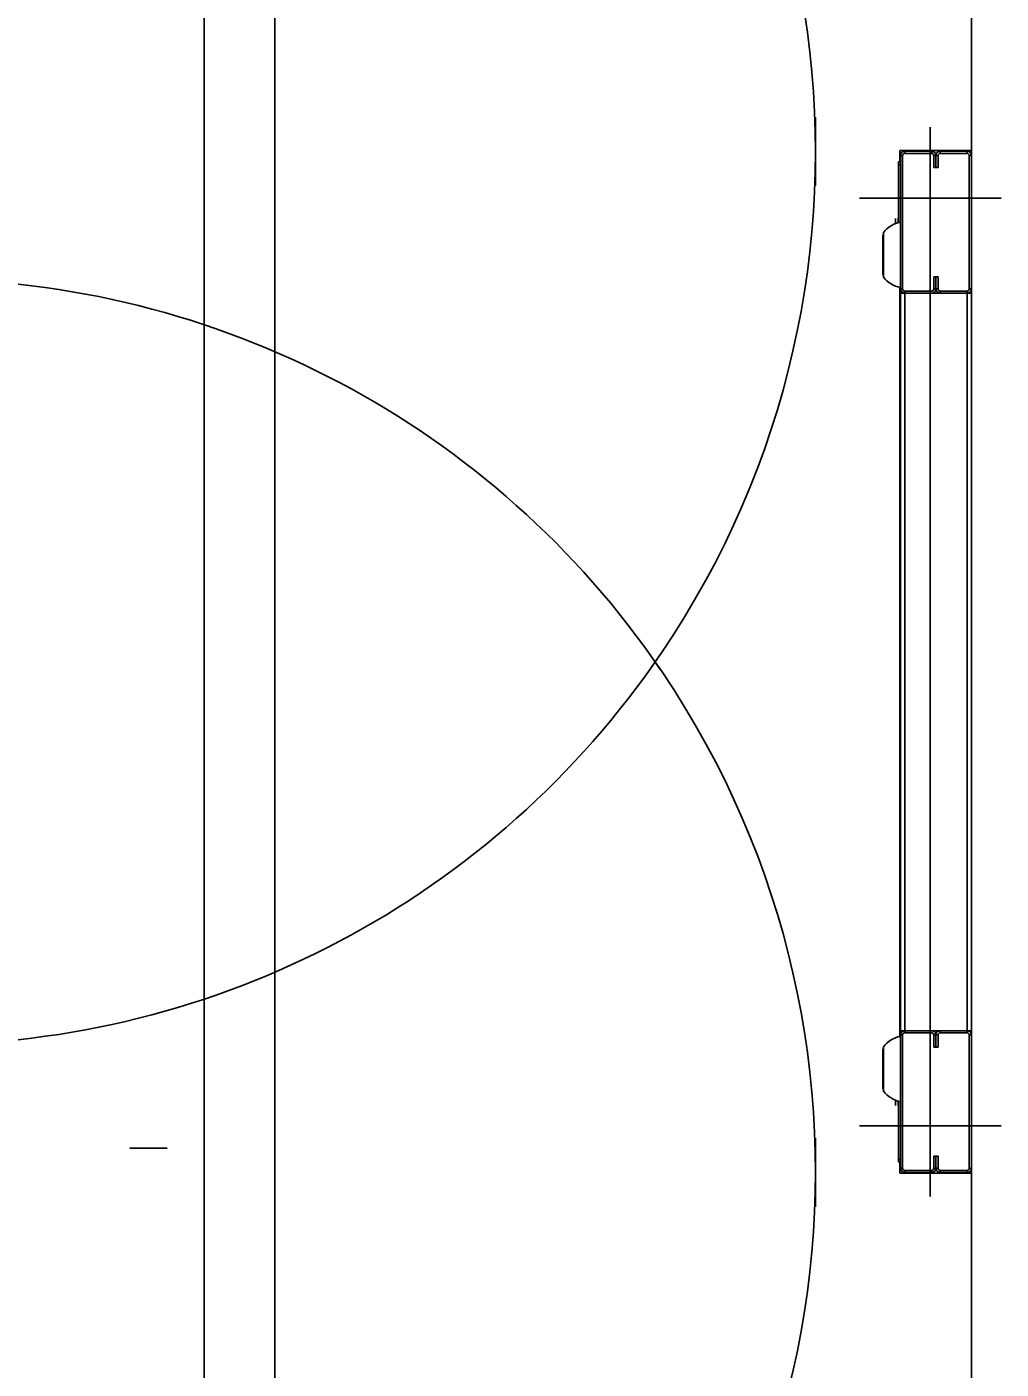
# Model space of a CAD drawing. Extents: x -264205 to -263659, y -1242401 to -1242060.
# Drawn here: x -263795.012 to -263794.359, y -1242164.856 to -1242163.957 of the extents above; entities that cross this region are included whole.
import ezdxf

# ---------------------------------------------------------------- set-up
doc = ezdxf.new("R2010")
doc.units = 0
for name, color, linetype in [('KFA_SO_10-1_PLACHTY', 7, 'Continuous'), ('OBRUBNIKY_KOMUNIKACIE_PROJEKT', 7, 'Continuous'), ('SITUACIA_DSP_2D', 7, 'Continuous')]:
    doc.layers.add(name, color=color, linetype=linetype)

msp = doc.modelspace()

# ---------------------------------------------------------------- linework, layer by layer
at = {"layer": 'KFA_SO_10-1_PLACHTY'}
msp.add_line((-263794.846, -1242167.589), (-263794.845, -1242161.188), dxfattribs=at)
at = {"layer": 'OBRUBNIKY_KOMUNIKACIE_PROJEKT'}
msp.add_line((-263794.89278, -1242101.38224), (-263794.89278, -1242227.38224), dxfattribs=at)
at = {"layer": 'SITUACIA_DSP_2D'}
for p, q in [((-263794.89279, -1242101.38223), (-263794.89279, -1242227.38224)), ((-263794.3789, -1242163.52564), (-263794.3789, -1242164.03979)), ((-263794.4834, -1242164.01732), (-263794.4834, -1242164.06321)), ((-263794.40645, -1242164.02411), (-263794.40645, -1242164.38726)), ((-263794.42688, -1242164.04739), (-263794.42688, -1242164.03979)), ((-263794.42688, -1242164.03979), (-263794.3789, -1242164.03979)), ((-263794.42355, -1242164.04169), (-263794.42355, -1242164.04026)), ((-263794.42355, -1242164.04026), (-263794.4055, -1242164.04026)), ((-263794.4055, -1242164.04026), (-263794.4055, -1242164.04169)), ((-263794.3998, -1242164.04169), (-263794.3998, -1242164.04026)), ((-263794.3998, -1242164.04026), (-263794.38175, -1242164.04026)), ((-263794.38175, -1242164.04026), (-263794.38175, -1242164.04169)), ((-263794.3789, -1242164.03979), (-263794.3789, -1242164.04311)), ((-263794.4264, -1242164.04739), (-263794.42783, -1242164.04739)), ((-263794.42783, -1242164.04739), (-263794.42783, -1242164.04929)), ((-263794.4264, -1242164.04929), (-263794.42783, -1242164.04929)), ((-263794.42783, -1242164.04929), (-263794.42783, -1242164.08809)), ((-263794.4264, -1242164.04311), (-263794.42498, -1242164.04311)), ((-263794.4264, -1242164.13241), (-263794.4264, -1242164.04311)), ((-263794.42498, -1242164.13241), (-263794.42498, -1242164.04311)), ((-263794.42355, -1242164.04169), (-263794.4055, -1242164.04169)), ((-263794.40408, -1242164.04311), (-263794.40265, -1242164.04311)), ((-263794.40408, -1242164.04311), (-263794.40408, -1242164.05119)), ((-263794.40265, -1242164.04311), (-263794.40123, -1242164.04311)), ((-263794.40265, -1242164.04311), (-263794.40265, -1242164.05119)), ((-263794.40265, -1242164.05119), (-263794.40265, -1242164.04311)), ((-263794.40123, -1242164.05119), (-263794.40123, -1242164.04311)), ((-263794.3998, -1242164.04169), (-263794.38175, -1242164.04169)), ((-263794.38033, -1242164.04311), (-263794.3789, -1242164.04311)), ((-263794.38033, -1242164.04311), (-263794.38033, -1242164.13241)), ((-263794.3789, -1242164.04311), (-263794.3789, -1242164.13241)), ((-263794.40408, -1242164.05119), (-263794.40265, -1242164.05119)), ((-263794.40265, -1242164.05119), (-263794.40123, -1242164.05119)), ((-263794.35895, -1242164.07161), (-263794.45395, -1242164.07161)), ((-263794.42973, -1242164.08523), (-263794.42973, -1242164.08837)), ((-263794.42792, -1242164.08515), (-263794.42792, -1242164.08812)), ((-263794.4378, -1242164.12453), (-263794.4378, -1242164.0947)), ((-263794.42973, -1242164.08872), (-263794.42973, -1242164.08837)), ((-263794.42933, -1242164.08838), (-263794.42973, -1242164.08837)), ((-263794.42887, -1242164.08839), (-263794.42933, -1242164.08838)), ((-263794.43812, -1242164.09683), (-263794.43799, -1242164.09619)), ((-263794.43812, -1242164.09683), (-263794.43812, -1242164.1224)), ((-263794.43799, -1242164.09619), (-263794.4378, -1242164.09585)), ((-263794.43799, -1242164.12304), (-263794.43812, -1242164.1224)), ((-263794.4378, -1242164.12338), (-263794.43799, -1242164.12304)), ((-263794.40265, -1242164.12434), (-263794.40408, -1242164.12434)), ((-263794.40408, -1242164.12434), (-263794.40408, -1242164.13241)), ((-263794.40265, -1242164.12434), (-263794.40265, -1242164.13241)), ((-263794.40265, -1242164.13241), (-263794.40265, -1242164.12434)), ((-263794.40123, -1242164.12434), (-263794.40265, -1242164.12434)), ((-263794.40123, -1242164.13241), (-263794.40123, -1242164.12434)), ((-263794.42688, -1242164.38726), (-263794.42688, -1242164.13137)), ((-263794.42498, -1242164.13241), (-263794.4264, -1242164.13241)), ((-263794.4264, -1242164.13526), (-263794.4264, -1242164.38726)), ((-263794.4264, -1242164.13526), (-263794.42355, -1242164.13526)), ((-263794.42355, -1242164.13526), (-263794.42355, -1242164.13384)), ((-263794.4055, -1242164.13384), (-263794.42355, -1242164.13384)), ((-263794.42355, -1242164.13526), (-263794.42355, -1242164.38726)), ((-263794.4055, -1242164.13526), (-263794.42355, -1242164.13526)), ((-263794.42355, -1242164.13526), (-263794.3941, -1242164.13526)), ((-263794.40265, -1242164.13241), (-263794.40408, -1242164.13241)), ((-263794.40123, -1242164.13241), (-263794.40265, -1242164.13241)), ((-263794.38175, -1242164.13384), (-263794.3998, -1242164.13384)), ((-263794.3998, -1242164.13526), (-263794.3998, -1242164.13384)), ((-263794.38175, -1242164.13526), (-263794.3998, -1242164.13526)), ((-263794.38175, -1242164.13526), (-263794.3884, -1242164.13526)), ((-263794.38175, -1242164.13384), (-263794.38175, -1242164.13526)), ((-263794.38175, -1242164.38726), (-263794.38175, -1242164.13526)), ((-263794.3789, -1242164.13526), (-263794.38175, -1242164.13526)), ((-263794.3789, -1242164.13241), (-263794.38033, -1242164.13241)), ((-263794.3789, -1242164.13241), (-263794.3789, -1242164.13526)), ((-263794.3789, -1242164.38726), (-263794.3789, -1242164.13526)), ((-263794.42688, -1242164.37726), (-263794.42688, -1242164.63316)), ((-263794.4264, -1242164.62926), (-263794.4264, -1242164.37726)), ((-263794.42355, -1242164.62926), (-263794.42355, -1242164.37726)), ((-263794.40645, -1242164.74041), (-263794.40645, -1242164.37726)), ((-263794.38175, -1242164.37726), (-263794.38175, -1242164.62926)), ((-263794.3789, -1242164.37726), (-263794.3789, -1242164.62926)), ((-263794.4264, -1242164.62926), (-263794.42355, -1242164.62926)), ((-263794.42498, -1242164.63211), (-263794.4264, -1242164.63211)), ((-263794.4264, -1242164.63211), (-263794.4264, -1242164.72141)), ((-263794.42498, -1242164.63211), (-263794.42498, -1242164.72141)), ((-263794.42355, -1242164.62926), (-263794.42355, -1242164.63069)), ((-263794.4055, -1242164.62926), (-263794.42355, -1242164.62926)), ((-263794.42355, -1242164.62926), (-263794.3941, -1242164.62926)), ((-263794.4055, -1242164.63069), (-263794.42355, -1242164.63069)), ((-263794.40265, -1242164.63211), (-263794.40408, -1242164.63211)), ((-263794.40408, -1242164.64019), (-263794.40408, -1242164.63211)), ((-263794.40265, -1242164.64019), (-263794.40265, -1242164.63211)), ((-263794.40123, -1242164.63211), (-263794.40265, -1242164.63211)), ((-263794.40265, -1242164.63211), (-263794.40265, -1242164.64019)), ((-263794.40123, -1242164.63211), (-263794.40123, -1242164.64019)), ((-263794.3998, -1242164.62926), (-263794.3998, -1242164.63069)), ((-263794.38175, -1242164.62926), (-263794.3998, -1242164.62926)), ((-263794.38175, -1242164.63069), (-263794.3998, -1242164.63069)), ((-263794.38175, -1242164.62926), (-263794.3884, -1242164.62926)), ((-263794.3789, -1242164.62926), (-263794.38175, -1242164.62926)), ((-263794.38175, -1242164.63069), (-263794.38175, -1242164.62926)), ((-263794.3789, -1242164.63211), (-263794.38033, -1242164.63211)), ((-263794.38033, -1242164.72141), (-263794.38033, -1242164.63211)), ((-263794.3789, -1242164.63211), (-263794.3789, -1242164.62926)), ((-263794.3789, -1242164.72141), (-263794.3789, -1242164.63211)), ((-263794.43799, -1242164.64149), (-263794.43812, -1242164.64213)), ((-263794.43812, -1242164.6677), (-263794.43812, -1242164.64213)), ((-263794.4378, -1242164.64115), (-263794.43799, -1242164.64149)), ((-263794.4378, -1242164.64), (-263794.4378, -1242164.66983)), ((-263794.40265, -1242164.64019), (-263794.40408, -1242164.64019)), ((-263794.40123, -1242164.64019), (-263794.40265, -1242164.64019)), ((-263794.43812, -1242164.6677), (-263794.43799, -1242164.66834)), ((-263794.43799, -1242164.66834), (-263794.4378, -1242164.66868)), ((-263794.42973, -1242164.67581), (-263794.42973, -1242164.67616)), ((-263794.42933, -1242164.67615), (-263794.42973, -1242164.67616)), ((-263794.42973, -1242164.6793), (-263794.42973, -1242164.67616)), ((-263794.42887, -1242164.67614), (-263794.42933, -1242164.67615)), ((-263794.42792, -1242164.67938), (-263794.42792, -1242164.67641)), ((-263794.42783, -1242164.71524), (-263794.42783, -1242164.67644)), ((-263794.35895, -1242164.69291), (-263794.45395, -1242164.69291)), ((-263794.4834, -1242164.7472), (-263794.4834, -1242164.70132)), ((-263794.94274, -1242164.708), (-263794.91774, -1242164.708)), ((-263794.4264, -1242164.71524), (-263794.42783, -1242164.71524)), ((-263794.42783, -1242164.71714), (-263794.42783, -1242164.71524)), ((-263794.40408, -1242164.71334), (-263794.40265, -1242164.71334)), ((-263794.40408, -1242164.72141), (-263794.40408, -1242164.71334)), ((-263794.40265, -1242164.71334), (-263794.40123, -1242164.71334)), ((-263794.40265, -1242164.72141), (-263794.40265, -1242164.71334)), ((-263794.40265, -1242164.71334), (-263794.40265, -1242164.72141)), ((-263794.40123, -1242164.71334), (-263794.40123, -1242164.72141)), ((-263794.4264, -1242164.71714), (-263794.42783, -1242164.71714)), ((-263794.42688, -1242164.71714), (-263794.42688, -1242164.72474)), ((-263794.4264, -1242164.72141), (-263794.42498, -1242164.72141)), ((-263794.42355, -1242164.72284), (-263794.42355, -1242164.72426)), ((-263794.42355, -1242164.72284), (-263794.4055, -1242164.72284)), ((-263794.42355, -1242164.72426), (-263794.4055, -1242164.72426)), ((-263794.4055, -1242164.72426), (-263794.4055, -1242164.72284)), ((-263794.40408, -1242164.72141), (-263794.40265, -1242164.72141)), ((-263794.40265, -1242164.72141), (-263794.40123, -1242164.72141)), ((-263794.3998, -1242164.72284), (-263794.3998, -1242164.72426)), ((-263794.3998, -1242164.72284), (-263794.38175, -1242164.72284)), ((-263794.3998, -1242164.72426), (-263794.38175, -1242164.72426)), ((-263794.38175, -1242164.72426), (-263794.38175, -1242164.72284)), ((-263794.38033, -1242164.72141), (-263794.3789, -1242164.72141)), ((-263794.3789, -1242164.72474), (-263794.3789, -1242164.72141)), ((-263794.42688, -1242164.72474), (-263794.3789, -1242164.72474)), ((-263794.3789, -1242165.23889), (-263794.3789, -1242164.72474))]:
    msp.add_line(p, q, dxfattribs=at)
for centre, radius, start, end in [((-263795.0819, -1242164.04027), 0.5985, 324.56502, 215.43498), ((-263794.42355, -1242164.04311), 0.00285, 90, 180), ((-263794.4055, -1242164.04311), 0.00285, 0, 90), ((-263794.3998, -1242164.04311), 0.00285, 90, 180), ((-263794.38175, -1242164.04311), 0.00285, 0, 90), ((-263794.42355, -1242164.04311), 0.00143, 90, 180), ((-263794.4055, -1242164.04311), 0.00143, 0, 90), ((-263794.3998, -1242164.04311), 0.00143, 90, 180), ((-263794.38175, -1242164.04311), 0.00143, 0, 90), ((-263794.42792, -1242164.08525), 0.000095, 0, 90), ((-263794.42286, -1242164.10643), 0.019, 100.75587, 141.87121), ((-263795.0819, -1242164.72427), 0.5985, 34.26896, 145.73104), ((-263794.42286, -1242164.1128), 0.019, 218.12879, 259.24413), ((-263794.42355, -1242164.13241), 0.00285, 180, 270), ((-263794.42355, -1242164.13241), 0.00143, 180, 270), ((-263794.4055, -1242164.13241), 0.00143, 270, 0), ((-263794.4055, -1242164.13241), 0.00285, 270, 0), ((-263794.3998, -1242164.13241), 0.00285, 180, 270), ((-263794.3998, -1242164.13241), 0.00143, 180, 270), ((-263794.38175, -1242164.13241), 0.00143, 270, 0), ((-263794.38175, -1242164.13241), 0.00285, 270, 0), ((-263795.0819, -1242164.72426), 0.5985, 144.56502, 35.43498), ((-263795.0819, -1242164.04026), 0.5985, 214.26896, 325.73104), ((-263794.42286, -1242164.65173), 0.019, 100.75587, 141.87121), ((-263794.42355, -1242164.63211), 0.00285, 90, 180), ((-263794.42355, -1242164.63211), 0.00143, 90, 180), ((-263794.4055, -1242164.63211), 0.00285, 0, 90), ((-263794.4055, -1242164.63211), 0.00143, 0, 90), ((-263794.3998, -1242164.63211), 0.00285, 90, 180), ((-263794.3998, -1242164.63211), 0.00143, 90, 180), ((-263794.38175, -1242164.63211), 0.00285, 0, 90), ((-263794.38175, -1242164.63211), 0.00143, 0, 90), ((-263794.42286, -1242164.6581), 0.019, 218.12879, 259.24413), ((-263794.42792, -1242164.67928), 0.000095, 270, 0), ((-263794.42355, -1242164.72141), 0.00285, 180, 270), ((-263794.42355, -1242164.72141), 0.00143, 180, 270), ((-263794.4055, -1242164.72141), 0.00143, 270, 0), ((-263794.4055, -1242164.72141), 0.00285, 270, 0), ((-263794.3998, -1242164.72141), 0.00285, 180, 270), ((-263794.3998, -1242164.72141), 0.00143, 180, 270), ((-263794.38175, -1242164.72141), 0.00285, 270, 0), ((-263794.38175, -1242164.72141), 0.00143, 270, 0)]:
    msp.add_arc(centre, radius, start, end, dxfattribs=at)

doc.saveas('drawing.dxf')
